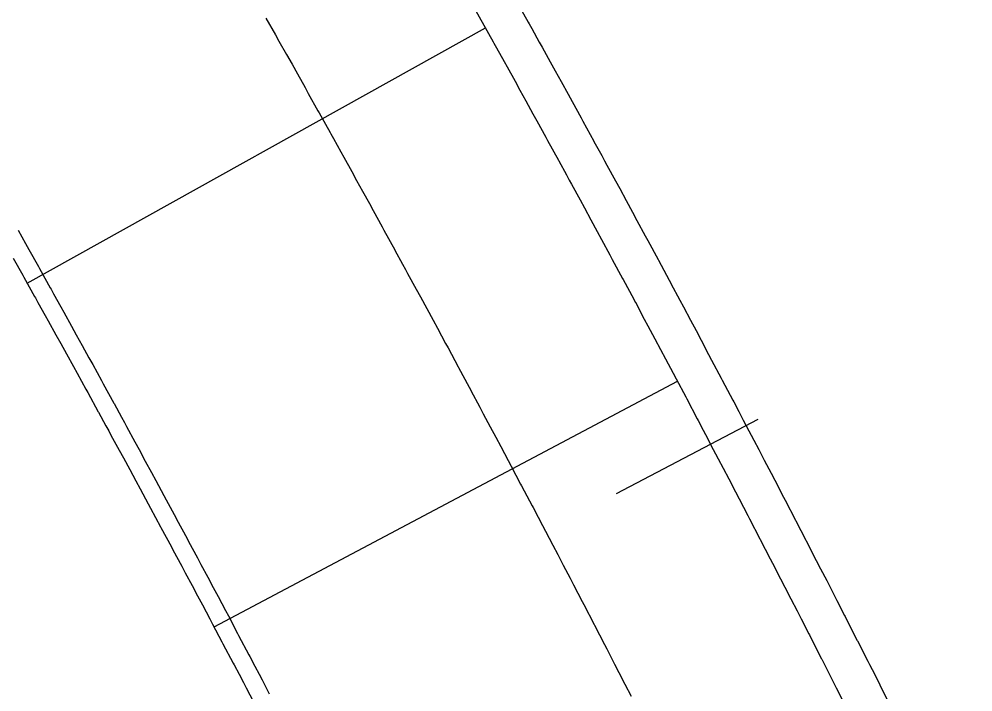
# Model space of a CAD drawing. Extents: x 2145147 to 2158018, y 137519 to 148068.
# Drawn here: x 2150641.62 to 2150677.38, y 142020.72 to 142045.96 of the extents above; entities that cross this region are included whole.
import ezdxf

# ---------------------------------------------------------------- set-up
doc = ezdxf.new("R2010")
doc.units = 0
for name, color, linetype in [('PR_Align_Ramp_M', 7, 'Continuous'), ('PR_Curb_Back', 7, 'Continuous'), ('PR_Curb_Face', 7, 'Continuous'), ('PR_Joint_Contraction', 7, 'Continuous'), ('PR_Joint_Long', 7, 'Continuous'), ('PR_Parapet', 7, 'Continuous'), ('PR_Phasing_Pavement_6', 7, 'Continuous'), ('PR_Road_Shoulder', 7, 'Continuous')]:
    doc.layers.add(name, color=color, linetype=linetype)

msp = doc.modelspace()

# ---------------------------------------------------------------- linework, layer by layer
at = {"layer": 'PR_Align_Ramp_M'}
msp.add_lwpolyline([(2150669.322, 142030.939), (2150664.01, 142028.151)], dxfattribs=at)
msp.add_lwpolyline([(2150669.322, 142030.939), (2150664.01, 142028.151)], dxfattribs=at)
at = {"layer": 'PR_Curb_Back'}
msp.add_lwpolyline([(2150641.404, 142036.994), (2150641.76, 142036.355), (2150641.805, 142036.275), (2150642.205, 142035.556), (2150642.236, 142035.501), (2150642.329, 142035.333), (2150642.605, 142034.836), (2150642.71, 142034.645), (2150643.003, 142034.116), (2150643.184, 142033.789), (2150643.401, 142033.396), (2150643.656, 142032.932), (2150643.797, 142032.675), (2150644.126, 142032.075), (2150644.193, 142031.953), (2150644.588, 142031.231), (2150644.596, 142031.217), (2150644.877, 142030.702), (2150644.982, 142030.509), (2150645.064, 142030.358), (2150645.376, 142029.786), (2150645.531, 142029.499), (2150645.768, 142029.062), (2150645.997, 142028.639), (2150646.16, 142028.339), (2150646.462, 142027.778), (2150646.551, 142027.614), (2150646.926, 142026.917), (2150646.941, 142026.89), (2150647.33, 142026.165), (2150647.388, 142026.055), (2150647.39, 142026.051), (2150647.718, 142025.439), (2150647.849, 142025.193), (2150648.105, 142024.713), (2150648.309, 142024.329), (2150648.492, 142023.986), (2150648.768, 142023.466), (2150648.878, 142023.259), (2150649.226, 142022.601), (2150649.262, 142022.532), (2150649.646, 142021.804), (2150649.682, 142021.736), (2150649.868, 142021.382), (2150650.029, 142021.076), (2150650.137, 142020.87), (2150650.412, 142020.347)], dxfattribs=at)
msp.add_lwpolyline([(2150641.404, 142036.994), (2150641.76, 142036.355), (2150641.805, 142036.275), (2150642.205, 142035.556), (2150642.236, 142035.501), (2150642.329, 142035.333), (2150642.605, 142034.836), (2150642.71, 142034.645), (2150643.003, 142034.116), (2150643.184, 142033.789), (2150643.401, 142033.396), (2150643.656, 142032.932), (2150643.797, 142032.675), (2150644.126, 142032.075), (2150644.193, 142031.953), (2150644.588, 142031.231), (2150644.596, 142031.217), (2150644.877, 142030.702), (2150644.982, 142030.509), (2150645.064, 142030.358), (2150645.376, 142029.786), (2150645.531, 142029.499), (2150645.768, 142029.062), (2150645.997, 142028.639), (2150646.16, 142028.339), (2150646.462, 142027.778), (2150646.551, 142027.614), (2150646.926, 142026.917), (2150646.941, 142026.89), (2150647.33, 142026.165), (2150647.388, 142026.055), (2150647.39, 142026.051), (2150647.718, 142025.439), (2150647.849, 142025.193), (2150648.105, 142024.713), (2150648.309, 142024.329), (2150648.492, 142023.986), (2150648.768, 142023.466), (2150648.878, 142023.259), (2150649.226, 142022.601), (2150649.262, 142022.532), (2150649.646, 142021.804), (2150649.682, 142021.736), (2150649.868, 142021.382), (2150650.029, 142021.076), (2150650.137, 142020.87), (2150650.412, 142020.347)], dxfattribs=at)
at = {"layer": 'PR_Curb_Face'}
msp.add_lwpolyline([(2150641.584, 142038.038), (2150641.866, 142037.535), (2150641.986, 142037.319), (2150642.343, 142036.68), (2150642.388, 142036.599), (2150642.788, 142035.88), (2150642.819, 142035.824), (2150642.912, 142035.657), (2150643.188, 142035.159), (2150643.294, 142034.968), (2150643.587, 142034.439), (2150643.767, 142034.111), (2150643.984, 142033.717), (2150644.24, 142033.254), (2150644.382, 142032.996), (2150644.711, 142032.396), (2150644.778, 142032.273), (2150645.173, 142031.551), (2150645.181, 142031.537), (2150645.462, 142031.021), (2150645.568, 142030.828), (2150645.65, 142030.677), (2150645.962, 142030.104), (2150646.117, 142029.817), (2150646.354, 142029.38), (2150646.584, 142028.956), (2150646.746, 142028.656), (2150647.049, 142028.095), (2150647.138, 142027.931), (2150647.513, 142027.233), (2150647.528, 142027.205), (2150647.917, 142026.479), (2150647.976, 142026.37), (2150647.978, 142026.366), (2150648.306, 142025.753), (2150648.438, 142025.507), (2150648.694, 142025.026), (2150648.898, 142024.643), (2150649.081, 142024.299), (2150649.357, 142023.778), (2150649.467, 142023.571), (2150649.815, 142022.913), (2150649.852, 142022.843), (2150650.236, 142022.115), (2150650.272, 142022.047), (2150650.458, 142021.692), (2150650.62, 142021.386), (2150650.728, 142021.18), (2150651.002, 142020.656)], dxfattribs=at)
msp.add_lwpolyline([(2150641.584, 142038.038), (2150641.866, 142037.535), (2150641.986, 142037.319), (2150642.343, 142036.68), (2150642.388, 142036.599), (2150642.788, 142035.88), (2150642.819, 142035.824), (2150642.912, 142035.657), (2150643.188, 142035.159), (2150643.294, 142034.968), (2150643.587, 142034.439), (2150643.767, 142034.111), (2150643.984, 142033.717), (2150644.24, 142033.254), (2150644.382, 142032.996), (2150644.711, 142032.396), (2150644.778, 142032.273), (2150645.173, 142031.551), (2150645.181, 142031.537), (2150645.462, 142031.021), (2150645.568, 142030.828), (2150645.65, 142030.677), (2150645.962, 142030.104), (2150646.117, 142029.817), (2150646.354, 142029.38), (2150646.584, 142028.956), (2150646.746, 142028.656), (2150647.049, 142028.095), (2150647.138, 142027.931), (2150647.513, 142027.233), (2150647.528, 142027.205), (2150647.917, 142026.479), (2150647.976, 142026.37), (2150647.978, 142026.366), (2150648.306, 142025.753), (2150648.438, 142025.507), (2150648.694, 142025.026), (2150648.898, 142024.643), (2150649.081, 142024.299), (2150649.357, 142023.778), (2150649.467, 142023.571), (2150649.815, 142022.913), (2150649.852, 142022.843), (2150650.236, 142022.115), (2150650.272, 142022.047), (2150650.458, 142021.692), (2150650.62, 142021.386), (2150650.728, 142021.18), (2150651.002, 142020.656)], dxfattribs=at)
at = {"layer": 'PR_Joint_Contraction'}
for p, q in [((2150641.928, 142036.056), (2150659.103, 142045.628)), ((2150641.928, 142036.056), (2150659.103, 142045.628)), ((2150648.929, 142023.162), (2150666.302, 142032.373)), ((2150648.929, 142023.162), (2150666.302, 142032.373))]:
    msp.add_line(p, q, dxfattribs=at)
at = {"layer": 'PR_Joint_Long'}
msp.add_lwpolyline([(2150650.876, 142045.996), (2150651.233, 142045.363), (2150651.365, 142045.128), (2150651.643, 142044.633), (2150651.853, 142044.26), (2150652.053, 142043.903), (2150652.34, 142043.391), (2150652.462, 142043.172), (2150652.825, 142042.521), (2150652.87, 142042.441), (2150653.278, 142041.707), (2150653.309, 142041.652), (2150653.403, 142041.481), (2150653.684, 142040.975), (2150653.792, 142040.781), (2150654.09, 142040.242), (2150654.274, 142039.909), (2150654.495, 142039.508), (2150654.754, 142039.037), (2150654.898, 142038.775), (2150655.234, 142038.164), (2150655.301, 142038.04), (2150655.704, 142037.304), (2150655.711, 142037.291), (2150655.998, 142036.766), (2150656.105, 142036.569), (2150656.188, 142036.417), (2150656.506, 142035.833), (2150656.664, 142035.542), (2150656.905, 142035.097), (2150657.139, 142034.666), (2150657.304, 142034.36), (2150657.612, 142033.789), (2150657.701, 142033.623), (2150658.084, 142032.912), (2150658.098, 142032.886), (2150658.495, 142032.146), (2150658.554, 142032.035), (2150658.556, 142032.032), (2150658.89, 142031.407), (2150659.024, 142031.157), (2150659.284, 142030.669), (2150659.492, 142030.278), (2150659.678, 142029.929), (2150659.959, 142029.399), (2150660.07, 142029.189), (2150660.425, 142028.518), (2150660.462, 142028.449), (2150660.854, 142027.706), (2150660.89, 142027.638), (2150661.079, 142027.278), (2150661.243, 142026.966), (2150661.353, 142026.757), (2150661.633, 142026.224), (2150661.815, 142025.874), (2150662.021, 142025.481), (2150662.276, 142024.991), (2150662.408, 142024.739), (2150662.736, 142024.108), (2150662.794, 142023.996), (2150663.181, 142023.251), (2150663.194, 142023.225), (2150663.566, 142022.506), (2150663.566, 142022.505), (2150663.651, 142022.34), (2150663.949, 142021.762), (2150664.107, 142021.455), (2150664.332, 142021.017), (2150664.562, 142020.568)], dxfattribs=at)
msp.add_lwpolyline([(2150650.876, 142045.996), (2150651.233, 142045.363), (2150651.365, 142045.128), (2150651.643, 142044.633), (2150651.853, 142044.26), (2150652.053, 142043.903), (2150652.34, 142043.391), (2150652.462, 142043.172), (2150652.825, 142042.521), (2150652.87, 142042.441), (2150653.278, 142041.707), (2150653.309, 142041.652), (2150653.403, 142041.481), (2150653.684, 142040.975), (2150653.792, 142040.781), (2150654.09, 142040.242), (2150654.274, 142039.909), (2150654.495, 142039.508), (2150654.754, 142039.037), (2150654.898, 142038.775), (2150655.234, 142038.164), (2150655.301, 142038.04), (2150655.704, 142037.304), (2150655.711, 142037.291), (2150655.998, 142036.766), (2150656.105, 142036.569), (2150656.188, 142036.417), (2150656.506, 142035.833), (2150656.664, 142035.542), (2150656.905, 142035.097), (2150657.139, 142034.666), (2150657.304, 142034.36), (2150657.612, 142033.789), (2150657.701, 142033.623), (2150658.084, 142032.912), (2150658.098, 142032.886), (2150658.495, 142032.146), (2150658.554, 142032.035), (2150658.556, 142032.032), (2150658.89, 142031.407), (2150659.024, 142031.157), (2150659.284, 142030.669), (2150659.492, 142030.278), (2150659.678, 142029.929), (2150659.959, 142029.399), (2150660.07, 142029.189), (2150660.425, 142028.518), (2150660.462, 142028.449), (2150660.854, 142027.706), (2150660.89, 142027.638), (2150661.079, 142027.278), (2150661.243, 142026.966), (2150661.353, 142026.757), (2150661.633, 142026.224), (2150661.815, 142025.874), (2150662.021, 142025.481), (2150662.276, 142024.991), (2150662.408, 142024.739), (2150662.736, 142024.108), (2150662.794, 142023.996), (2150663.181, 142023.251), (2150663.194, 142023.225), (2150663.566, 142022.506), (2150663.566, 142022.505), (2150663.651, 142022.34), (2150663.949, 142021.762), (2150664.107, 142021.455), (2150664.332, 142021.017), (2150664.562, 142020.568)], dxfattribs=at)
at = {"layer": 'PR_Parapet'}
msp.add_lwpolyline([(2150660.299, 142046.578), (2150660.711, 142045.838), (2150660.742, 142045.781), (2150660.838, 142045.608), (2150661.122, 142045.096), (2150661.231, 142044.9), (2150661.533, 142044.354), (2150661.719, 142044.018), (2150661.942, 142043.612), (2150662.205, 142043.135), (2150662.351, 142042.869), (2150662.69, 142042.252), (2150662.759, 142042.126), (2150663.166, 142041.382), (2150663.174, 142041.368), (2150663.463, 142040.837), (2150663.572, 142040.638), (2150663.656, 142040.483), (2150663.977, 142039.893), (2150664.138, 142039.598), (2150664.381, 142039.148), (2150664.618, 142038.712), (2150664.785, 142038.402), (2150665.096, 142037.825), (2150665.188, 142037.656), (2150665.574, 142036.938), (2150665.589, 142036.91), (2150665.99, 142036.163), (2150666.05, 142036.05), (2150666.052, 142036.046), (2150666.39, 142035.415), (2150666.526, 142035.161), (2150666.789, 142034.667), (2150666.999, 142034.272), (2150667.187, 142033.918), (2150667.472, 142033.382), (2150667.585, 142033.169), (2150667.943, 142032.491), (2150667.981, 142032.42), (2150668.377, 142031.67), (2150668.414, 142031.6), (2150668.605, 142031.236), (2150668.771, 142030.92), (2150668.882, 142030.708), (2150669.165, 142030.169), (2150669.35, 142029.816), (2150669.558, 142029.418), (2150669.817, 142028.922), (2150669.95, 142028.666), (2150670.282, 142028.028), (2150670.341, 142027.914), (2150670.732, 142027.161), (2150670.746, 142027.134), (2150671.121, 142026.408), (2150671.122, 142026.406), (2150671.208, 142026.239), (2150671.509, 142025.654), (2150671.67, 142025.343), (2150671.897, 142024.9), (2150672.13, 142024.446), (2150672.284, 142024.146), (2150672.568, 142023.589), (2150672.589, 142023.549), (2150672.67, 142023.391), (2150673.046, 142022.651), (2150673.055, 142022.636), (2150673.439, 142021.88), (2150673.503, 142021.753), (2150673.602, 142021.558), (2150673.822, 142021.123), (2150673.958, 142020.854), (2150674.204, 142020.367)], dxfattribs=at)
msp.add_lwpolyline([(2150660.299, 142046.578), (2150660.711, 142045.838), (2150660.742, 142045.781), (2150660.838, 142045.608), (2150661.122, 142045.096), (2150661.231, 142044.9), (2150661.533, 142044.354), (2150661.719, 142044.018), (2150661.942, 142043.612), (2150662.205, 142043.135), (2150662.351, 142042.869), (2150662.69, 142042.252), (2150662.759, 142042.126), (2150663.166, 142041.382), (2150663.174, 142041.368), (2150663.463, 142040.837), (2150663.572, 142040.638), (2150663.656, 142040.483), (2150663.977, 142039.893), (2150664.138, 142039.598), (2150664.381, 142039.148), (2150664.618, 142038.712), (2150664.785, 142038.402), (2150665.096, 142037.825), (2150665.188, 142037.656), (2150665.574, 142036.938), (2150665.589, 142036.91), (2150665.99, 142036.163), (2150666.05, 142036.05), (2150666.052, 142036.046), (2150666.39, 142035.415), (2150666.526, 142035.161), (2150666.789, 142034.667), (2150666.999, 142034.272), (2150667.187, 142033.918), (2150667.472, 142033.382), (2150667.585, 142033.169), (2150667.943, 142032.491), (2150667.981, 142032.42), (2150668.377, 142031.67), (2150668.414, 142031.6), (2150668.605, 142031.236), (2150668.771, 142030.92), (2150668.882, 142030.708), (2150669.165, 142030.169), (2150669.35, 142029.816), (2150669.558, 142029.418), (2150669.817, 142028.922), (2150669.95, 142028.666), (2150670.282, 142028.028), (2150670.341, 142027.914), (2150670.732, 142027.161), (2150670.746, 142027.134), (2150671.121, 142026.408), (2150671.122, 142026.406), (2150671.208, 142026.239), (2150671.509, 142025.654), (2150671.67, 142025.343), (2150671.897, 142024.9), (2150672.13, 142024.446), (2150672.284, 142024.146), (2150672.568, 142023.589), (2150672.589, 142023.549), (2150672.67, 142023.391), (2150673.046, 142022.651), (2150673.055, 142022.636), (2150673.439, 142021.88), (2150673.503, 142021.753), (2150673.602, 142021.558), (2150673.822, 142021.123), (2150673.958, 142020.854), (2150674.204, 142020.367)], dxfattribs=at)
at = {"layer": 'PR_Phasing_Pavement_6'}
for radius, start, end in [(1145.916, 0.501492, 56.564348), (1173.916, 12.107089, 25.758784), (1169.916, 7.998193, 25.758784)]:
    msp.add_arc((2149618.967, 141712.092), radius, start, end, dxfattribs=at)
at = {"layer": 'PR_Road_Shoulder'}
msp.add_lwpolyline([(2150658.57, 142046.584), (2150658.936, 142045.928), (2150658.982, 142045.845), (2150659.394, 142045.106), (2150659.425, 142045.049), (2150659.521, 142044.877), (2150659.804, 142044.366), (2150659.913, 142044.17), (2150660.214, 142043.626), (2150660.399, 142043.29), (2150660.623, 142042.885), (2150660.885, 142042.409), (2150661.03, 142042.144), (2150661.369, 142041.527), (2150661.437, 142041.402), (2150661.844, 142040.66), (2150661.851, 142040.645), (2150662.141, 142040.116), (2150662.249, 142039.917), (2150662.333, 142039.763), (2150662.653, 142039.174), (2150662.813, 142038.879), (2150663.057, 142038.43), (2150663.292, 142037.995), (2150663.459, 142037.686), (2150663.77, 142037.11), (2150663.861, 142036.942), (2150664.247, 142036.225), (2150664.262, 142036.196), (2150664.662, 142035.451), (2150664.722, 142035.339), (2150664.724, 142035.335), (2150665.061, 142034.705), (2150665.196, 142034.452), (2150665.459, 142033.959), (2150665.669, 142033.564), (2150665.857, 142033.212), (2150666.141, 142032.676), (2150666.253, 142032.464), (2150666.611, 142031.787), (2150666.649, 142031.716), (2150667.044, 142030.968), (2150667.08, 142030.898), (2150667.272, 142030.534), (2150667.438, 142030.219), (2150667.548, 142030.008), (2150667.83, 142029.47), (2150668.015, 142029.117), (2150668.223, 142028.72), (2150668.481, 142028.226), (2150668.614, 142027.97), (2150668.945, 142027.334), (2150669.004, 142027.219), (2150669.394, 142026.468), (2150669.408, 142026.441), (2150669.782, 142025.717), (2150669.783, 142025.715), (2150669.869, 142025.548), (2150670.17, 142024.965), (2150670.33, 142024.654), (2150670.557, 142024.212), (2150670.789, 142023.759), (2150670.943, 142023.459), (2150671.227, 142022.904), (2150671.247, 142022.864), (2150671.328, 142022.706), (2150671.704, 142021.968), (2150671.712, 142021.952), (2150672.095, 142021.198), (2150672.159, 142021.072), (2150672.258, 142020.877), (2150672.477, 142020.443)], dxfattribs=at)
msp.add_lwpolyline([(2150658.57, 142046.584), (2150658.936, 142045.928), (2150658.982, 142045.845), (2150659.394, 142045.106), (2150659.425, 142045.049), (2150659.521, 142044.877), (2150659.804, 142044.366), (2150659.913, 142044.17), (2150660.214, 142043.626), (2150660.399, 142043.29), (2150660.623, 142042.885), (2150660.885, 142042.409), (2150661.03, 142042.144), (2150661.369, 142041.527), (2150661.437, 142041.402), (2150661.844, 142040.66), (2150661.851, 142040.645), (2150662.141, 142040.116), (2150662.249, 142039.917), (2150662.333, 142039.763), (2150662.653, 142039.174), (2150662.813, 142038.879), (2150663.057, 142038.43), (2150663.292, 142037.995), (2150663.459, 142037.686), (2150663.77, 142037.11), (2150663.861, 142036.942), (2150664.247, 142036.225), (2150664.262, 142036.196), (2150664.662, 142035.451), (2150664.722, 142035.339), (2150664.724, 142035.335), (2150665.061, 142034.705), (2150665.196, 142034.452), (2150665.459, 142033.959), (2150665.669, 142033.564), (2150665.857, 142033.212), (2150666.141, 142032.676), (2150666.253, 142032.464), (2150666.611, 142031.787), (2150666.649, 142031.716), (2150667.044, 142030.968), (2150667.08, 142030.898), (2150667.272, 142030.534), (2150667.438, 142030.219), (2150667.548, 142030.008), (2150667.83, 142029.47), (2150668.015, 142029.117), (2150668.223, 142028.72), (2150668.481, 142028.226), (2150668.614, 142027.97), (2150668.945, 142027.334), (2150669.004, 142027.219), (2150669.394, 142026.468), (2150669.408, 142026.441), (2150669.782, 142025.717), (2150669.783, 142025.715), (2150669.869, 142025.548), (2150670.17, 142024.965), (2150670.33, 142024.654), (2150670.557, 142024.212), (2150670.789, 142023.759), (2150670.943, 142023.459), (2150671.227, 142022.904), (2150671.247, 142022.864), (2150671.328, 142022.706), (2150671.704, 142021.968), (2150671.712, 142021.952), (2150672.095, 142021.198), (2150672.159, 142021.072), (2150672.258, 142020.877), (2150672.477, 142020.443)], dxfattribs=at)

doc.saveas('drawing.dxf')
